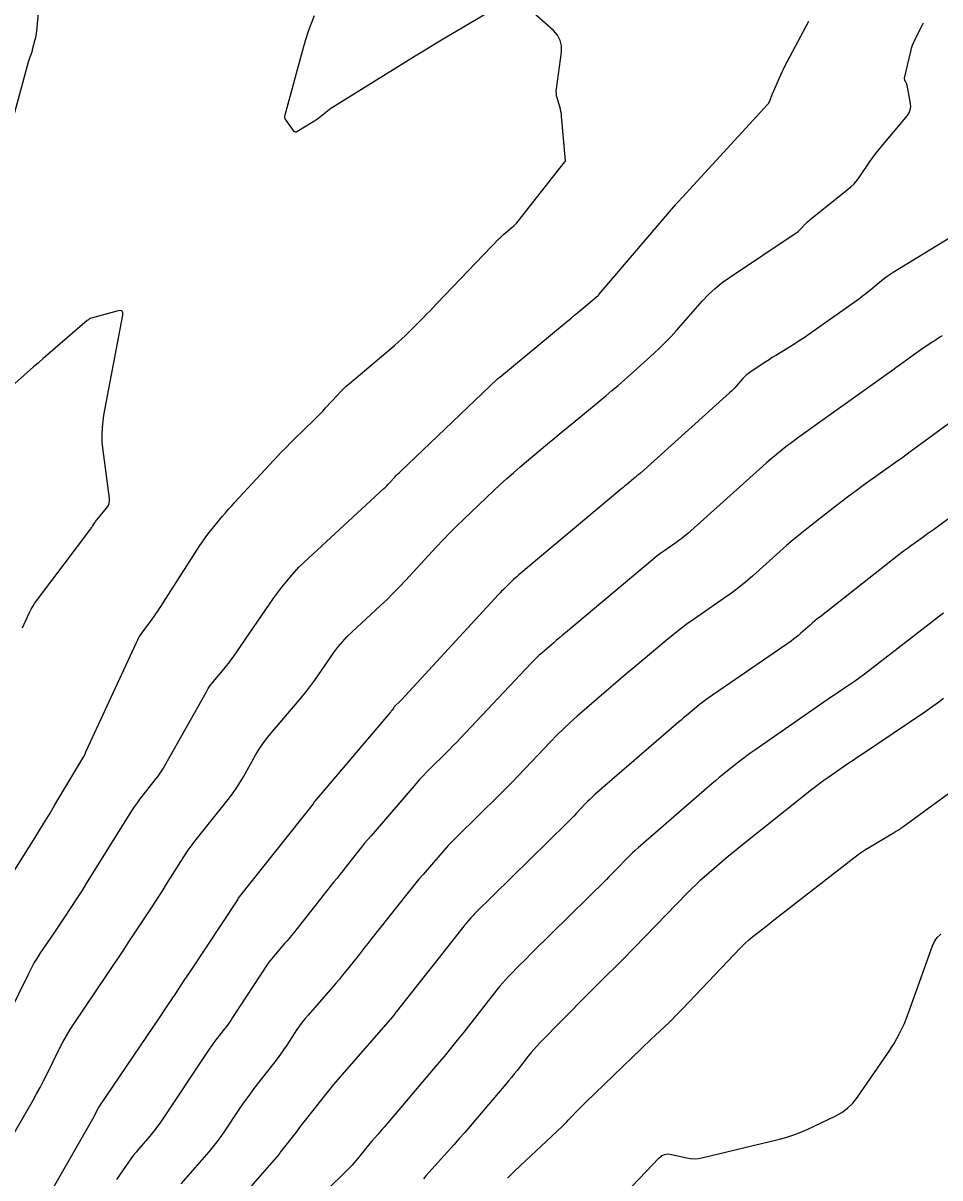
# Model space of a CAD drawing. Extents: x 658976 to 668726, y 639543 to 647196.
# Drawn here: x 662582.9 to 662633.3, y 642310.3 to 642373.8 of the extents above; entities that cross this region are included whole.
import ezdxf

# ---------------------------------------------------------------- set-up
doc = ezdxf.new("R2010")
doc.units = 0
doc.layers.add('Ex_Major Contours', color=7, linetype='Continuous')
doc.layers.add('Ex_Minor Contours', color=7, linetype='Continuous')

msp = doc.modelspace()

# ---------------------------------------------------------------- linework, layer by layer
at = {"layer": 'Ex_Major Contours'}
for points in [[(662633.81, 642361.913), (662630.738, 642360.051), (662630.575, 642359.947), (662630.416, 642359.837), (662630.261, 642359.722), (662630.111, 642359.6), (662629.518, 642359.101), (662629.369, 642358.978), (662629.217, 642358.858), (662629.063, 642358.741), (662628.906, 642358.627), (662626.048, 642356.598), (662625.859, 642356.467), (662625.668, 642356.339), (662625.475, 642356.214), (662625.279, 642356.093), (662624.471, 642355.602), (662624.286, 642355.488), (662624.102, 642355.373), (662623.92, 642355.255), (662623.738, 642355.136), (662622.876, 642354.562), (662622.768, 642354.485), (662622.666, 642354.401), (662622.57, 642354.311), (662622.479, 642354.215), (662622.128, 642353.816), (662622.039, 642353.718), (662621.947, 642353.623), (662621.853, 642353.53), (662621.755, 642353.44), (662616.848, 642349.027), (662616.757, 642348.946), (662616.664, 642348.865), (662616.571, 642348.785), (662616.477, 642348.707), (662616.098, 642348.394), (662616.003, 642348.316), (662615.909, 642348.237), (662615.815, 642348.159), (662615.72, 642348.08), (662610.178, 642343.428), (662610.078, 642343.344), (662609.981, 642343.258), (662609.884, 642343.17), (662609.789, 642343.081), (662609.411, 642342.721), (662609.318, 642342.63), (662609.225, 642342.538), (662609.135, 642342.444), (662609.046, 642342.349), (662603.722, 642336.566), (662603.686, 642336.528), (662603.65, 642336.49), (662603.612, 642336.454), (662603.574, 642336.418), (662603.404, 642336.261), (662603.375, 642336.232), (662603.347, 642336.202), (662603.321, 642336.17), (662603.296, 642336.136), (662603.202, 642335.999), (662603.178, 642335.966), (662603.153, 642335.932), (662603.127, 642335.9), (662603.101, 642335.868), (662598.95, 642330.988), (662598.942, 642330.977), (662598.933, 642330.966), (662598.926, 642330.954), (662598.918, 642330.942), (662598.891, 642330.893), (662598.884, 642330.881), (662598.876, 642330.869), (662598.868, 642330.858), (662598.86, 642330.846), (662594.797, 642325.722), (662594.788, 642325.711), (662594.779, 642325.699), (662594.771, 642325.686), (662594.763, 642325.674), (662594.731, 642325.624), (662594.723, 642325.611), (662594.715, 642325.599), (662594.707, 642325.586), (662594.699, 642325.574), (662592.155, 642321.717), (662591.727, 642321.07), (662591.298, 642320.425), (662590.867, 642319.781), (662590.434, 642319.138), (662587.125, 642314.233), (662587.094, 642314.186), (662587.065, 642314.137), (662587.037, 642314.088), (662587.011, 642314.038), (662586.911, 642313.835), (662586.886, 642313.784), (662586.859, 642313.734), (662586.832, 642313.684), (662586.805, 642313.635), (662583.713, 642308.223)], [(662633.507, 642336.629), (662633.255, 642336.437), (662633, 642336.249), (662632.741, 642336.066), (662632.48, 642335.886), (662628.999, 642333.54), (662628.768, 642333.384), (662628.538, 642333.227), (662628.307, 642333.07), (662628.078, 642332.911), (662627.16, 642332.277), (662626.932, 642332.116), (662626.706, 642331.952), (662626.484, 642331.784), (662626.264, 642331.612), (662622.28, 642328.441), (662622.035, 642328.244), (662621.792, 642328.044), (662621.55, 642327.841), (662621.311, 642327.636), (662620.36, 642326.81), (662620.124, 642326.601), (662619.893, 642326.387), (662619.667, 642326.169), (662619.445, 642325.945), (662616.53, 642322.944), (662616.315, 642322.723), (662616.098, 642322.503), (662615.879, 642322.285), (662615.66, 642322.067), (662614.781, 642321.198), (662614.561, 642320.981), (662614.343, 642320.763), (662614.125, 642320.544), (662613.908, 642320.324), (662611.326, 642317.702), (662611.156, 642317.524), (662610.991, 642317.342), (662610.831, 642317.155), (662610.677, 642316.964), (662610.069, 642316.189), (662609.917, 642315.996), (662609.762, 642315.804), (662609.606, 642315.614), (662609.447, 642315.426), (662607.788, 642313.471), (662607.493, 642313.125), (662607.195, 642312.782), (662606.895, 642312.44), (662606.593, 642312.1), (662605.067, 642310.392), (662604.921, 642310.229)]]:
    msp.add_lwpolyline(points, dxfattribs=at)
at = {"layer": 'Ex_Minor Contours'}
for points in [[(662582.37, 642368.511), (662583.222, 642371.63), (662583.239, 642371.688), (662583.256, 642371.745), (662583.275, 642371.801), (662583.295, 642371.857), (662583.377, 642372.081), (662583.397, 642372.137), (662583.415, 642372.194), (662583.433, 642372.251), (662583.448, 642372.308), (662583.595, 642372.861), (662583.622, 642372.972), (662583.645, 642373.085), (662583.663, 642373.198), (662583.676, 642373.312), (662584.305, 642380.085)], [(662581.853, 642326.233), (662583.578, 642328.995), (662583.855, 642329.442), (662584.13, 642329.889), (662584.403, 642330.338), (662584.673, 642330.788), (662586.264, 642333.447), (662586.277, 642333.47), (662586.289, 642333.493), (662586.299, 642333.517), (662586.309, 642333.541), (662586.344, 642333.64), (662586.353, 642333.664), (662586.363, 642333.688), (662586.373, 642333.712), (662586.383, 642333.736), (662589.149, 642339.707), (662589.226, 642339.863), (662589.311, 642340.014), (662589.404, 642340.16), (662589.504, 642340.301), (662589.923, 642340.858), (662590.026, 642340.998), (662590.127, 642341.14), (662590.225, 642341.284), (662590.32, 642341.43), (662592.636, 642345.034), (662592.777, 642345.247), (662592.924, 642345.456), (662593.078, 642345.66), (662593.238, 642345.859), (662593.889, 642346.649), (662594.053, 642346.845), (662594.22, 642347.038), (662594.39, 642347.229), (662594.562, 642347.418), (662596.929, 642349.967), (662597.152, 642350.204), (662597.378, 642350.438), (662597.606, 642350.669), (662597.838, 642350.898), (662598.9, 642351.931), (662599.067, 642352.096), (662599.232, 642352.263), (662599.394, 642352.433), (662599.553, 642352.605), (662600.187, 642353.297), (662600.348, 642353.467), (662600.514, 642353.632), (662600.686, 642353.792), (662600.862, 642353.946), (662603.339, 642356.044), (662603.545, 642356.222), (662603.747, 642356.405), (662603.945, 642356.592), (662604.14, 642356.783), (662604.909, 642357.557), (662605.101, 642357.751), (662605.292, 642357.946), (662605.482, 642358.141), (662605.671, 642358.338), (662609.098, 642361.911), (662609.181, 642361.994), (662609.266, 642362.076), (662609.352, 642362.155), (662609.441, 642362.232), (662609.802, 642362.535), (662609.89, 642362.612), (662609.973, 642362.694), (662610.052, 642362.78), (662610.127, 642362.871), (662612.693, 642366.126), (662612.705, 642366.14), (662612.732, 642366.17), (662612.736, 642366.175), (662612.739, 642366.181), (662612.74, 642366.188), (662612.74, 642366.195), (662612.521, 642368.642), (662612.506, 642368.77), (662612.485, 642368.897), (662612.458, 642369.023), (662612.424, 642369.147), (662612.278, 642369.643), (662612.248, 642369.768), (662612.231, 642369.894), (662612.228, 642370.02), (662612.239, 642370.148), (662612.508, 642372.162), (662612.516, 642372.501), (662612.446, 642372.811), (662612.297, 642373.091), (662612.069, 642373.343), (662610.539, 642374.7)], [(662609.188, 642374.751), (662606.105, 642372.926), (662605.559, 642372.601), (662605.015, 642372.273), (662604.472, 642371.941), (662603.932, 642371.607), (662599.935, 642369.121), (662599.837, 642369.058), (662599.741, 642368.992), (662599.647, 642368.923), (662599.555, 642368.851), (662599.193, 642368.557), (662599.101, 642368.485), (662599.007, 642368.417), (662598.911, 642368.352), (662598.812, 642368.29), (662597.968, 642367.78), (662597.929, 642367.764), (662597.892, 642367.763), (662597.859, 642367.777), (662597.829, 642367.808), (662597.373, 642368.429), (662597.334, 642368.496), (662597.312, 642368.565), (662597.308, 642368.638), (662597.32, 642368.714), (662598.34, 642372.416), (662598.471, 642372.864), (662598.615, 642373.307), (662598.773, 642373.746), (662598.944, 642374.18)], [(662581.143, 642317.306), (662583.214, 642321.488), (662583.363, 642321.777), (662583.522, 642322.06), (662583.69, 642322.338), (662583.867, 642322.611), (662584.661, 642323.789), (662584.81, 642324.01), (662584.958, 642324.231), (662585.106, 642324.453), (662585.253, 642324.675), (662585.839, 642325.564), (662585.985, 642325.787), (662586.13, 642326.01), (662586.273, 642326.235), (662586.414, 642326.46), (662588.907, 642330.452), (662589.052, 642330.676), (662589.202, 642330.896), (662589.358, 642331.111), (662589.521, 642331.322), (662590.183, 642332.158), (662590.344, 642332.37), (662590.497, 642332.587), (662590.641, 642332.811), (662590.775, 642333.04), (662592.999, 642337.001), (662593.101, 642337.174), (662593.211, 642337.341), (662593.329, 642337.502), (662593.455, 642337.658), (662593.976, 642338.27), (662594.104, 642338.424), (662594.228, 642338.582), (662594.348, 642338.743), (662594.464, 642338.906), (662596.709, 642342.167), (662597.137, 642342.752), (662597.595, 642343.311), (662598.084, 642343.843), (662598.603, 642344.349), (662602.756, 642348.176), (662602.835, 642348.251), (662602.913, 642348.327), (662602.989, 642348.405), (662603.063, 642348.484), (662603.358, 642348.805), (662603.433, 642348.884), (662603.509, 642348.962), (662603.585, 642349.039), (662603.664, 642349.115), (662608.984, 642354.183), (662608.995, 642354.193), (662609.006, 642354.204), (662609.018, 642354.214), (662609.029, 642354.224), (662609.087, 642354.272), (662609.111, 642354.292), (662609.123, 642354.302), (662612.662, 642357.223), (662612.851, 642357.38), (662613.041, 642357.537), (662613.229, 642357.695), (662613.418, 642357.853), (662614.537, 642358.793), (662614.542, 642358.798), (662614.547, 642358.802), (662614.551, 642358.807), (662614.555, 642358.812), (662614.576, 642358.839), (662614.585, 642358.849), (662614.589, 642358.854), (662618.772, 642363.764), (662618.804, 642363.801), (662618.835, 642363.837), (662618.867, 642363.873), (662618.9, 642363.908), (662619.029, 642364.05), (662619.062, 642364.085), (662619.094, 642364.121), (662619.127, 642364.156), (662619.159, 642364.192), (662623.852, 642369.294), (662623.887, 642369.335), (662623.916, 642369.379), (662623.942, 642369.426), (662623.962, 642369.475), (662624.036, 642369.678), (662624.055, 642369.729), (662624.075, 642369.779), (662624.095, 642369.829), (662624.116, 642369.879), (662624.494, 642370.75), (662624.566, 642370.912), (662624.64, 642371.071), (662624.718, 642371.23), (662624.798, 642371.386), (662626.101, 642373.865)], [(662582.032, 642312.035), (662583.474, 642314.56), (662583.669, 642314.907), (662583.859, 642315.257), (662584.043, 642315.61), (662584.222, 642315.965), (662584.929, 642317.392), (662585.111, 642317.745), (662585.305, 642318.092), (662585.511, 642318.432), (662585.727, 642318.765), (662587.548, 642321.463), (662587.839, 642321.895), (662588.128, 642322.328), (662588.416, 642322.761), (662588.704, 642323.196), (662590.018, 642325.189), (662590.22, 642325.497), (662590.42, 642325.806), (662590.618, 642326.116), (662590.814, 642326.428), (662591.594, 642327.677), (662591.793, 642327.987), (662592.001, 642328.29), (662592.217, 642328.587), (662592.442, 642328.879), (662594.262, 642331.174), (662594.473, 642331.452), (662594.673, 642331.737), (662594.861, 642332.03), (662595.038, 642332.331), (662595.722, 642333.55), (662595.9, 642333.85), (662596.091, 642334.14), (662596.297, 642334.42), (662596.516, 642334.691), (662598.198, 642336.668), (662598.443, 642336.964), (662598.68, 642337.265), (662598.909, 642337.573), (662599.131, 642337.886), (662600.003, 642339.152), (662600.229, 642339.461), (662600.471, 642339.756), (662600.729, 642340.038), (662601.004, 642340.305), (662602.572, 642341.751), (662602.924, 642342.082), (662603.27, 642342.42), (662603.608, 642342.766), (662603.939, 642343.118), (662605.633, 642344.958), (662606.002, 642345.353), (662606.377, 642345.741), (662606.758, 642346.122), (662607.146, 642346.498), (662608.78, 642348.054), (662609.139, 642348.39), (662609.502, 642348.721), (662609.871, 642349.045), (662610.245, 642349.364), (662611.751, 642350.628), (662612.128, 642350.944), (662612.505, 642351.258), (662612.883, 642351.573), (662613.262, 642351.886), (662614.947, 642353.277), (662615.286, 642353.56), (662615.622, 642353.846), (662615.955, 642354.136), (662616.285, 642354.43), (662617.599, 642355.611), (662617.922, 642355.911), (662618.237, 642356.22), (662618.543, 642356.537), (662618.839, 642356.864), (662620.252, 642358.469), (662620.596, 642358.834), (662620.961, 642359.175), (662621.348, 642359.491), (662621.756, 642359.783), (662625.365, 642362.186), (662625.441, 642362.24), (662625.514, 642362.298), (662625.582, 642362.361), (662625.647, 642362.427), (662625.901, 642362.703), (662625.965, 642362.77), (662626.032, 642362.835), (662626.102, 642362.897), (662626.173, 642362.957), (662628.222, 642364.59), (662628.414, 642364.754), (662628.592, 642364.932), (662628.757, 642365.122), (662628.907, 642365.325), (662629.483, 642366.162), (662629.629, 642366.37), (662629.78, 642366.574), (662629.936, 642366.774), (662630.096, 642366.971), (662631.526, 642368.686), (662631.625, 642368.832), (662631.686, 642368.989), (662631.709, 642369.155), (662631.695, 642369.331), (662631.51, 642370.346), (662631.502, 642370.381), (662631.491, 642370.415), (662631.478, 642370.448), (662631.462, 642370.48), (662631.393, 642370.606), (662631.379, 642370.638), (662631.371, 642370.671), (662631.369, 642370.705), (662631.374, 642370.74), (662631.706, 642372.196), (662631.753, 642372.373), (662631.81, 642372.548), (662631.878, 642372.718), (662631.956, 642372.884), (662632.358, 642373.672), (662632.415, 642373.765)], [(662582.893, 642340.518), (662582.97, 642340.689), (662583.284, 642341.368), (662583.367, 642341.535), (662583.459, 642341.697), (662583.558, 642341.854), (662583.666, 642342.006), (662586.639, 642345.961), (662586.669, 642346.002), (662586.699, 642346.044), (662586.728, 642346.086), (662586.756, 642346.129), (662586.866, 642346.301), (662586.895, 642346.344), (662586.924, 642346.386), (662586.955, 642346.426), (662586.987, 642346.466), (662587.512, 642347.103), (662587.596, 642347.227), (662587.65, 642347.359), (662587.674, 642347.5), (662587.668, 642347.649), (662587.317, 642350.263), (662587.271, 642350.749), (662587.265, 642351.235), (662587.297, 642351.719), (662587.369, 642352.202), (662588.407, 642357.71), (662588.414, 642357.846), (662588.374, 642357.931), (662588.286, 642357.964), (662588.151, 642357.946), (662586.73, 642357.555), (662586.654, 642357.53), (662586.582, 642357.497), (662586.515, 642357.456), (662586.451, 642357.407), (662584.549, 642355.774), (662584.286, 642355.547), (662584.024, 642355.32), (662583.762, 642355.092), (662583.502, 642354.863), (662582.46, 642353.945)], [(662633.444, 642356.572), (662633.311, 642356.488), (662633.179, 642356.403), (662633.046, 642356.318), (662632.915, 642356.231), (662632.389, 642355.885), (662632.259, 642355.797), (662632.129, 642355.708), (662632, 642355.618), (662631.873, 642355.525), (662631.073, 642354.938), (662630.897, 642354.809), (662630.721, 642354.681), (662630.544, 642354.554), (662630.367, 642354.427), (662625.553, 642350.989), (662625.399, 642350.878), (662625.246, 642350.764), (662625.094, 642350.649), (662624.944, 642350.533), (662624.344, 642350.062), (662624.195, 642349.943), (662624.048, 642349.822), (662623.904, 642349.698), (662623.761, 642349.572), (662619.432, 642345.69), (662619.281, 642345.559), (662619.126, 642345.432), (662618.967, 642345.311), (662618.805, 642345.195), (662618.146, 642344.74), (662617.982, 642344.624), (662617.822, 642344.505), (662617.664, 642344.382), (662617.509, 642344.255), (662612.73, 642340.245), (662612.569, 642340.11), (662612.409, 642339.974), (662612.249, 642339.837), (662612.09, 642339.699), (662611.453, 642339.148), (662611.296, 642339.009), (662611.142, 642338.865), (662610.992, 642338.718), (662610.846, 642338.567), (662606.953, 642334.442), (662606.753, 642334.232), (662606.551, 642334.024), (662606.348, 642333.818), (662606.142, 642333.614), (662605.317, 642332.802), (662605.112, 642332.596), (662604.912, 642332.387), (662604.717, 642332.174), (662604.525, 642331.957), (662602.046, 642329.09), (662601.869, 642328.884), (662601.695, 642328.675), (662601.523, 642328.465), (662601.354, 642328.253), (662600.681, 642327.399), (662600.513, 642327.186), (662600.345, 642326.973), (662600.176, 642326.76), (662600.007, 642326.547), (662597.784, 642323.742), (662597.664, 642323.593), (662597.543, 642323.446), (662597.419, 642323.3), (662597.294, 642323.156), (662596.79, 642322.581), (662596.667, 642322.435), (662596.549, 642322.286), (662596.436, 642322.132), (662596.328, 642321.974), (662594.441, 642319.099), (662594.335, 642318.94), (662594.225, 642318.783), (662594.112, 642318.628), (662593.996, 642318.475), (662593.525, 642317.869), (662593.409, 642317.717), (662593.296, 642317.562), (662593.185, 642317.406), (662593.077, 642317.247), (662590.449, 642313.308), (662590.318, 642313.118), (662590.181, 642312.932), (662590.038, 642312.751), (662589.889, 642312.574), (662589.281, 642311.877), (662589.132, 642311.701), (662588.987, 642311.521), (662588.849, 642311.336), (662588.715, 642311.148), (662588.063, 642310.201)], [(662634.333, 642352.127), (662632.49, 642350.774), (662632.085, 642350.478), (662631.679, 642350.183), (662631.272, 642349.889), (662630.864, 642349.597), (662629.1, 642348.337), (662628.705, 642348.052), (662628.314, 642347.762), (662627.925, 642347.467), (662627.54, 642347.169), (662626.007, 642345.965), (662625.626, 642345.661), (662625.25, 642345.351), (662624.88, 642345.035), (662624.514, 642344.713), (662623.012, 642343.365), (662622.639, 642343.041), (662622.256, 642342.729), (662621.864, 642342.43), (662621.461, 642342.142), (662619.833, 642341.018), (662619.43, 642340.733), (662619.034, 642340.438), (662618.644, 642340.134), (662618.262, 642339.821), (662616.542, 642338.378), (662616.145, 642338.043), (662615.749, 642337.707), (662615.355, 642337.37), (662614.961, 642337.031), (662613.376, 642335.658), (662612.995, 642335.32), (662612.623, 642334.973), (662612.26, 642334.617), (662611.906, 642334.251), (662610.508, 642332.769), (662610.157, 642332.401), (662609.802, 642332.035), (662609.445, 642331.673), (662609.083, 642331.314), (662606.779, 642329.046), (662606.531, 642328.797), (662606.289, 642328.544), (662606.052, 642328.286), (662605.82, 642328.023), (662604.903, 642326.962), (662604.675, 642326.696), (662604.45, 642326.427), (662604.228, 642326.155), (662604.01, 642325.881), (662602.038, 642323.379), (662601.866, 642323.161), (662601.694, 642322.943), (662601.521, 642322.726), (662601.349, 642322.508), (662600.658, 642321.637), (662600.484, 642321.421), (662600.308, 642321.206), (662600.129, 642320.994), (662599.947, 642320.784), (662598.587, 642319.234), (662598.423, 642319.041), (662598.266, 642318.842), (662598.117, 642318.638), (662597.974, 642318.429), (662597.417, 642317.581), (662597.276, 642317.37), (662597.131, 642317.163), (662596.981, 642316.958), (662596.828, 642316.756), (662595.611, 642315.188), (662595.395, 642314.905), (662595.184, 642314.617), (662594.979, 642314.327), (662594.778, 642314.032), (662593.987, 642312.846), (662593.785, 642312.553), (662593.574, 642312.267), (662593.353, 642311.988), (662593.123, 642311.716), (662591.588, 642309.954)], [(662636.794, 642348.728), (662632.954, 642345.91), (662632.797, 642345.795), (662632.639, 642345.681), (662632.481, 642345.567), (662632.323, 642345.453), (662631.688, 642345), (662631.53, 642344.886), (662631.373, 642344.77), (662631.218, 642344.652), (662631.064, 642344.533), (662626.705, 642341.111), (662626.571, 642341.005), (662626.439, 642340.896), (662626.309, 642340.785), (662626.181, 642340.672), (662625.671, 642340.215), (662625.542, 642340.103), (662625.41, 642339.995), (662625.274, 642339.891), (662625.135, 642339.792), (662620.528, 642336.611), (662620.377, 642336.504), (662620.228, 642336.393), (662620.082, 642336.279), (662619.938, 642336.162), (662619.37, 642335.684), (662619.228, 642335.565), (662619.086, 642335.445), (662618.945, 642335.324), (662618.804, 642335.203), (662614.355, 642331.352), (662614.217, 642331.229), (662614.083, 642331.103), (662613.951, 642330.974), (662613.823, 642330.842), (662613.317, 642330.305), (662613.189, 642330.172), (662613.061, 642330.039), (662612.931, 642329.908), (662612.8, 642329.778), (662607.778, 642324.835), (662607.717, 642324.773), (662607.657, 642324.71), (662607.598, 642324.646), (662607.54, 642324.58), (662607.312, 642324.316), (662607.255, 642324.25), (662607.199, 642324.183), (662607.144, 642324.116), (662607.089, 642324.047), (662603.453, 642319.435), (662603.418, 642319.389), (662603.382, 642319.344), (662603.346, 642319.298), (662603.31, 642319.252), (662603.118, 642319.008), (662603.107, 642318.993), (662603.095, 642318.978), (662603.083, 642318.964), (662603.07, 642318.949), (662603.021, 642318.891), (662603.009, 642318.877), (662602.997, 642318.863), (662602.984, 642318.848), (662602.972, 642318.834), (662600.452, 642315.957), (662600.218, 642315.687), (662599.988, 642315.413), (662599.761, 642315.136), (662599.538, 642314.857), (662598.502, 642313.54), (662598.357, 642313.355), (662598.212, 642313.17), (662598.067, 642312.984), (662597.923, 642312.799), (662597.076, 642311.707), (662597.067, 642311.696), (662597.058, 642311.683), (662597.049, 642311.671), (662597.041, 642311.659), (662597.008, 642311.609), (662596.999, 642311.596), (662596.99, 642311.584), (662596.981, 642311.572), (662596.971, 642311.561), (662593.266, 642307.31)], [(662633.507, 642341.325), (662633.286, 642341.154), (662629.323, 642338.08), (662629.15, 642337.948), (662628.975, 642337.82), (662628.798, 642337.694), (662628.619, 642337.571), (662627.898, 642337.085), (662627.718, 642336.963), (662627.538, 642336.841), (662627.359, 642336.718), (662627.18, 642336.595), (662623.134, 642333.797), (662622.929, 642333.654), (662622.728, 642333.506), (662622.528, 642333.356), (662622.331, 642333.202), (662621.549, 642332.579), (662621.354, 642332.423), (662621.161, 642332.264), (662620.97, 642332.103), (662620.78, 642331.94), (662616.721, 642328.417), (662616.568, 642328.281), (662616.418, 642328.142), (662616.27, 642328), (662616.126, 642327.855), (662615.555, 642327.267), (662615.412, 642327.121), (662615.268, 642326.975), (662615.124, 642326.83), (662614.979, 642326.686), (662610.948, 642322.705), (662610.778, 642322.536), (662610.608, 642322.366), (662610.439, 642322.196), (662610.27, 642322.026), (662609.597, 642321.342), (662609.431, 642321.169), (662609.27, 642320.991), (662609.115, 642320.809), (662608.964, 642320.622), (662607.138, 642318.292), (662606.782, 642317.843), (662606.422, 642317.397), (662606.057, 642316.954), (662605.688, 642316.515), (662602.765, 642313.071), (662602.679, 642312.97), (662602.593, 642312.87), (662602.507, 642312.771), (662602.42, 642312.671), (662602.073, 642312.274), (662601.986, 642312.175), (662601.901, 642312.074), (662601.818, 642311.972), (662601.736, 642311.869), (662601.376, 642311.411), (662601.287, 642311.301), (662601.195, 642311.194), (662601.1, 642311.09), (662601.002, 642310.989), (662599.312, 642309.287)], [(662609.549, 642310.271), (662609.745, 642310.468), (662609.945, 642310.66), (662612.561, 642313.122), (662612.672, 642313.228), (662612.782, 642313.336), (662612.89, 642313.445), (662612.997, 642313.556), (662613.421, 642314.001), (662613.527, 642314.111), (662613.635, 642314.221), (662613.744, 642314.329), (662613.853, 642314.437), (662616.895, 642317.376), (662617.085, 642317.559), (662617.276, 642317.742), (662617.467, 642317.924), (662617.659, 642318.106), (662618.427, 642318.831), (662618.617, 642319.014), (662618.806, 642319.199), (662618.991, 642319.387), (662619.174, 642319.577), (662622.346, 642322.918), (662622.489, 642323.064), (662622.636, 642323.204), (662622.789, 642323.339), (662622.946, 642323.468), (662623.584, 642323.977), (662623.744, 642324.103), (662623.904, 642324.23), (662624.065, 642324.356), (662624.226, 642324.481), (662628.589, 642327.878), (662628.795, 642328.033), (662629.006, 642328.182), (662629.222, 642328.324), (662629.442, 642328.46), (662630.675, 642329.193), (662630.725, 642329.223), (662630.776, 642329.253), (662630.826, 642329.284), (662630.875, 642329.315), (662631.075, 642329.438), (662631.124, 642329.469), (662631.173, 642329.502), (662631.222, 642329.535), (662631.269, 642329.569), (662635.884, 642332.951)], [(662614.989, 642308.348), (662617.86, 642311.362), (662618.014, 642311.491), (662618.184, 642311.569), (662618.368, 642311.597), (662618.568, 642311.574), (662619.398, 642311.382), (662619.605, 642311.347), (662619.813, 642311.335), (662620.02, 642311.348), (662620.227, 642311.386), (662624.491, 642312.412), (662624.892, 642312.52), (662625.286, 642312.647), (662625.673, 642312.795), (662626.053, 642312.962), (662627.559, 642313.673), (662627.918, 642313.871), (662628.242, 642314.11), (662628.53, 642314.391), (662628.784, 642314.713), (662630.452, 642317.136), (662630.79, 642317.664), (662631.093, 642318.21), (662631.359, 642318.774), (662631.59, 642319.357), (662632.911, 642323.038), (662633.023, 642323.284), (662633.171, 642323.501), (662633.355, 642323.687)]]:
    msp.add_lwpolyline(points, dxfattribs=at)

doc.saveas('drawing.dxf')
